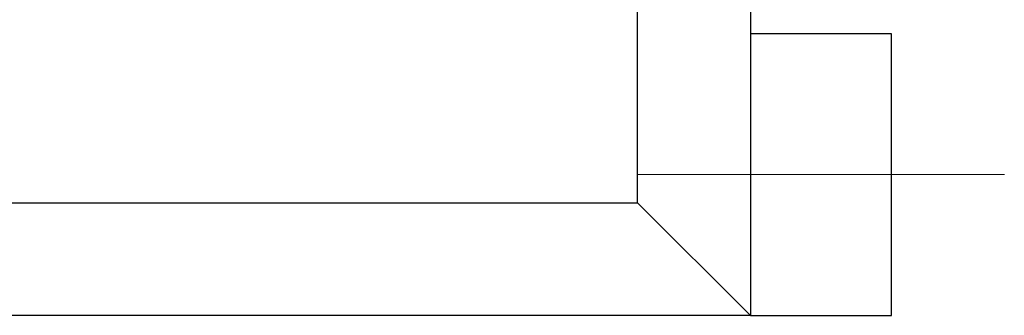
# Model space of a CAD drawing. Header units: millimetres. Extents: x 262469 to 275208, y -32539 to 9411.
# Tile 300 of 428: x 269246 to 269259, y -13435 to -13431. Entities that reach past the tile are written whole.
import ezdxf

# ---------------------------------------------------------------- set-up
doc = ezdxf.new("R2010")
doc.units = ezdxf.units.MM
doc.header["$LTSCALE"] = 100
doc.layers.add('$ IE_TELETECHNIKA', color=5, linetype='Continuous', lineweight=30)

msp = doc.modelspace()

# ---------------------------------------------------------------- linework, layer by layer
at = {"layer": '$ IE_TELETECHNIKA', "color": 7, "linetype": 'Continuous'}
for p, q in [((269254.236, -13433.448), (269254.236, -13359.288)), ((269255.676, -13359.648), (269255.676, -13433.088)), ((269257.476, -13431.288), (269255.676, -13431.288)), ((269257.476, -13434.888), (269257.476, -13431.288)), ((269255.676, -13433.088), (269255.676, -13434.888)), ((269084.316, -13433.448), (269254.236, -13433.448)), ((269254.236, -13433.448), (269255.676, -13434.888)), ((269255.676, -13434.888), (269082.876, -13434.888)), ((269255.676, -13434.888), (269257.476, -13434.888))]:
    msp.add_line(p, q, dxfattribs=at)
at = {"layer": '$ IE_TELETECHNIKA', "color": 7, "linetype": 'Continuous', "lineweight": 5, "ltscale": 20.32}
msp.add_line((269258.916, -13433.088), (269254.236, -13433.088), dxfattribs=at)

doc.saveas('drawing.dxf')
